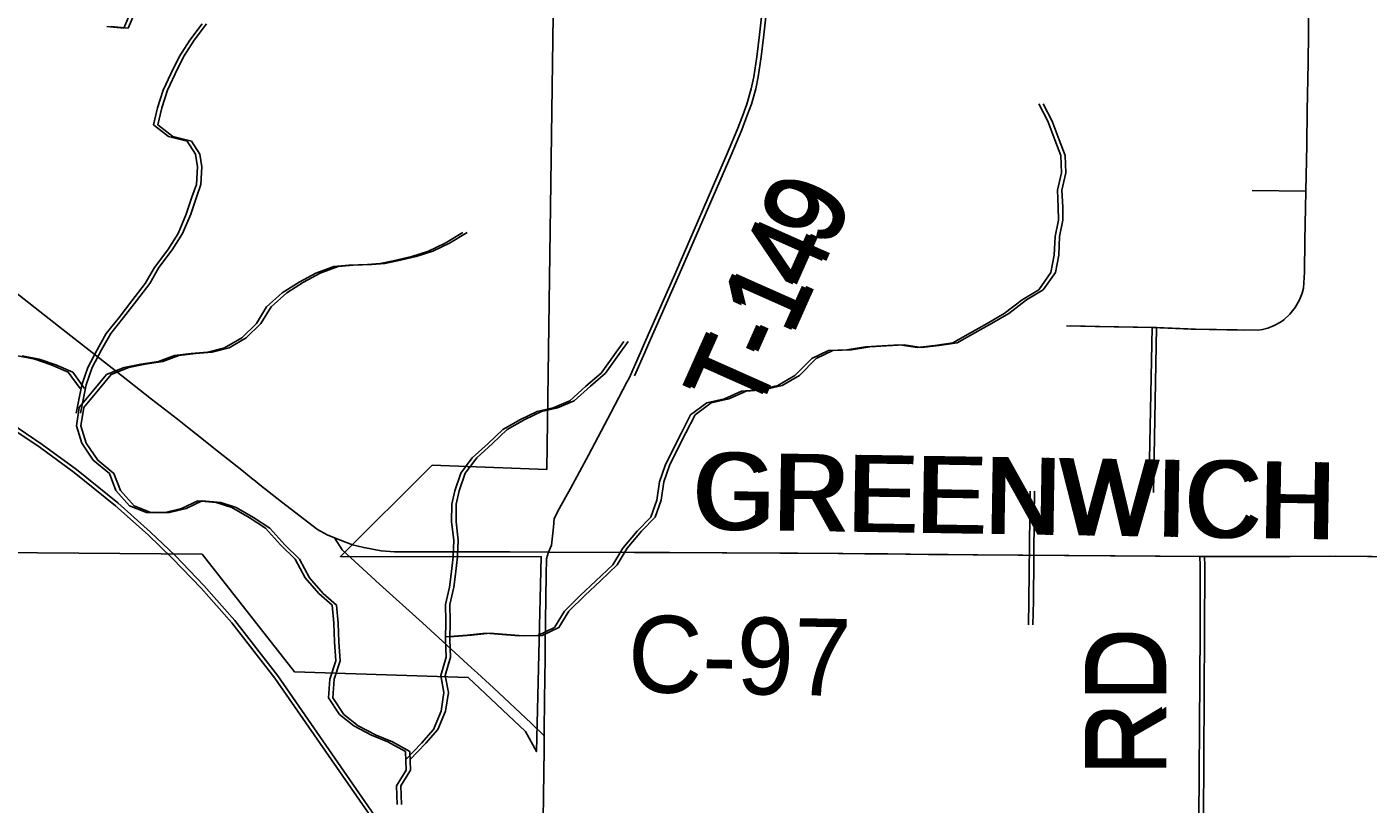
# Model space of a CAD drawing. Extents: x 0 to 34, y 0 to 22.
# Drawn here: x 19.142 to 20.131, y 6.037 to 6.61 of the extents above; entities that cross this region are included whole.
import ezdxf

# ---------------------------------------------------------------- set-up
doc = ezdxf.new("R2010")
doc.units = 0
for name, color, linetype in [('GM_X_City_Street', 7, 'Continuous'), ('GM_X_Corporation', 7, 'Continuous'), ('GM_X_County_Road', 7, 'Continuous'), ('GM_X_County_Road_Text', 7, 'Continuous'), ('GM_X_Minor_River', 7, 'Continuous'), ('GM_X_Rail_Line', 7, 'Continuous'), ('GM_X_State_Route', 7, 'Continuous'), ('GM_X_Township_Road', 7, 'Continuous'), ('GM_X_Township_Road_Text', 7, 'Continuous')]:
    doc.layers.add(name, color=color, linetype=linetype)

msp = doc.modelspace()

# ---------------------------------------------------------------- linework, layer by layer
at = {"layer": 'GM_X_City_Street'}
for p, q in [((20.04568, 6.48935), (20.08533, 6.48894)), ((19.9696, 6.26651), (19.97198, 6.38826)), ((19.97287, 6.26651), (19.97524, 6.38826))]:
    msp.add_line(p, q, dxfattribs=at)
for points in [[(19.91201, 6.38959), (19.93308, 6.38918), (19.97524, 6.38826), (20.00394, 6.38723), (20.05012, 6.38626), (20.05349, 6.38684), (20.05724, 6.38778), (20.06199, 6.38978), (20.06659, 6.39231), (20.06914, 6.39402), (20.07355, 6.3982), (20.07753, 6.40318), (20.08063, 6.40868), (20.08258, 6.41376), (20.08374, 6.41726), (20.08429, 6.42926), (20.08465, 6.45259), (20.0851, 6.47658), (20.08533, 6.48894), (20.08598, 6.52324), (20.08645, 6.54848), (20.0871, 6.58354), (20.08758, 6.62819)], [(19.90874, 6.38959), (19.92982, 6.38918), (19.97198, 6.38826), (20.00067, 6.38723), (20.0404, 6.38639)], [(19.88065, 6.169), (19.88107, 6.18673), (19.88165, 6.24901), (19.88193, 6.26766)], [(19.88392, 6.169), (19.88434, 6.18673), (19.88491, 6.24901), (19.88519, 6.26766)]]:
    msp.add_lwpolyline(points, dxfattribs=at)
at = {"layer": 'GM_X_Corporation'}
msp.add_lwpolyline([(19.87347, 7.36431), (19.87343, 7.15024), (19.71518, 7.15227), (19.68754, 6.7755), (19.6482, 6.77709), (19.61719, 6.73486), (19.61891, 6.66051), (19.57651, 6.63573), (19.53025, 6.63637), (19.52517, 6.28355), (19.44061, 6.28673), (19.37293, 6.21945), (19.5211, 6.21916), (19.51753, 6.07532), (19.50947, 6.0901), (19.46722, 6.13013), (19.33903, 6.13432), (19.27091, 6.22102), (18.84554, 6.22446), (18.37578, 6.22652)], dxfattribs=at)
at = {"layer": 'GM_X_County_Road'}
for points in [[(19.36849, 6.23305), (19.3818, 6.22797), (19.39024, 6.226), (19.40302, 6.22364), (19.41284, 6.22286), (19.42611, 6.22266), (19.48702, 6.22288), (19.49789, 6.22273), (19.52658, 6.22251)], [(19.52658, 6.22251), (19.61245, 6.22236), (19.69714, 6.22186), (19.70722, 6.22177), (19.74039, 6.22149), (19.75993, 6.22133), (19.77354, 6.22121), (19.8068, 6.22093), (19.81813, 6.22083), (19.83996, 6.22065), (19.87318, 6.22037), (19.94134, 6.21979), (19.97451, 6.21951), (20.00724, 6.21928), (20.07058, 6.21942), (20.10393, 6.21951), (20.15805, 6.21908)], [(19.59001, 6.2224), (19.61572, 6.22236), (19.70041, 6.22186), (19.71049, 6.22177), (19.74365, 6.22149), (19.7632, 6.22133), (19.77681, 6.22121), (19.81006, 6.22093), (19.82139, 6.22083), (19.84323, 6.22065), (19.87645, 6.22037), (19.94461, 6.21979), (19.97777, 6.21951), (20.01051, 6.21928), (20.07385, 6.21942), (20.1072, 6.21951), (20.16131, 6.21908)]]:
    msp.add_lwpolyline(points, dxfattribs=at)
at = {"layer": 'GM_X_Minor_River'}
for points in [[(19.21871, 6.6226), (19.21305, 6.60929), (19.20049, 6.6104)], [(19.22197, 6.6226), (19.21631, 6.60929), (19.20375, 6.6104)], [(19.17796, 6.32515), (19.18207, 6.34596), (19.18659, 6.35888), (19.19339, 6.37182), (19.20019, 6.38399), (19.20966, 6.3958), (19.21913, 6.40798), (19.22897, 6.42092), (19.23578, 6.43271), (19.24562, 6.44566), (19.25318, 6.45783), (19.25922, 6.47191), (19.26336, 6.48445), (19.26675, 6.49396), (19.26746, 6.50688), (19.2659, 6.51637), (19.25978, 6.52585), (19.24607, 6.52923), (19.235, 6.53794), (19.238, 6.55048), (19.24214, 6.56341), (19.2478, 6.57558), (19.25384, 6.58813), (19.26179, 6.60031), (19.27087, 6.61249)], [(19.18123, 6.32515), (19.18534, 6.34596), (19.18985, 6.35888), (19.19665, 6.37182), (19.20346, 6.38399), (19.21293, 6.3958), (19.22239, 6.40798), (19.23224, 6.42092), (19.23904, 6.43271), (19.24889, 6.44566), (19.25645, 6.45783), (19.26249, 6.47191), (19.26663, 6.48445), (19.27002, 6.49396), (19.27073, 6.50688), (19.26917, 6.51637), (19.26305, 6.52585), (19.24934, 6.52923), (19.23827, 6.53794), (19.24127, 6.55048), (19.2454, 6.56341), (19.25107, 6.57558), (19.25711, 6.58813), (19.26505, 6.60031), (19.27414, 6.61249)], [(19.45037, 6.16013), (19.46647, 6.16118), (19.4802, 6.16283), (19.49235, 6.16185), (19.50489, 6.16087), (19.51859, 6.161), (19.53087, 6.16686), (19.53831, 6.17888), (19.54992, 6.19045), (19.56153, 6.20126), (19.57391, 6.2132), (19.58135, 6.2256), (19.59184, 6.23795), (19.60191, 6.24841), (19.60632, 6.26087), (19.60845, 6.27451), (19.61247, 6.2866), (19.61839, 6.29865), (19.62468, 6.3107), (19.63138, 6.32387), (19.64333, 6.33278), (19.65632, 6.33559), (19.66897, 6.34144), (19.68192, 6.34234), (19.69568, 6.34552), (19.70836, 6.35289), (19.72076, 6.36558), (19.73303, 6.37144), (19.74674, 6.37195), (19.76047, 6.37399), (19.77267, 6.37491), (19.78561, 6.37544), (19.79852, 6.37368), (19.81148, 6.37497), (19.82483, 6.37701), (19.83789, 6.38438), (19.85019, 6.39137), (19.86287, 6.39875), (19.87598, 6.40877), (19.88829, 6.41615), (19.89726, 6.4289), (19.89977, 6.44178), (19.90038, 6.45545), (19.90288, 6.46756), (19.90266, 6.47706), (19.90212, 6.48961), (19.905, 6.50248), (19.90447, 6.5154), (19.9001, 6.52688), (19.89501, 6.54065), (19.88838, 6.55331)], [(19.45363, 6.16013), (19.46974, 6.16118), (19.48346, 6.16283), (19.49562, 6.16185), (19.50816, 6.16087), (19.52186, 6.161), (19.53414, 6.16686), (19.54158, 6.17888), (19.55319, 6.19045), (19.56479, 6.20126), (19.57717, 6.2132), (19.58462, 6.2256), (19.59511, 6.23795), (19.60518, 6.24841), (19.60958, 6.26087), (19.61172, 6.27451), (19.61574, 6.2866), (19.62165, 6.29865), (19.62795, 6.3107), (19.63465, 6.32387), (19.6466, 6.33278), (19.65958, 6.33559), (19.67224, 6.34144), (19.68519, 6.34234), (19.69894, 6.34552), (19.71163, 6.35289), (19.72402, 6.36558), (19.7363, 6.37144), (19.75001, 6.37195), (19.76374, 6.37399), (19.77593, 6.37491), (19.78888, 6.37544), (19.80178, 6.37368), (19.81474, 6.37497), (19.8281, 6.37701), (19.84116, 6.38438), (19.85346, 6.39137), (19.86614, 6.39875), (19.87925, 6.40877), (19.89156, 6.41615), (19.90053, 6.4289), (19.90303, 6.44178), (19.90365, 6.45545), (19.90614, 6.46756), (19.90593, 6.47706), (19.90538, 6.48961), (19.90827, 6.50248), (19.90774, 6.5154), (19.90337, 6.52688), (19.89828, 6.54065), (19.89165, 6.55331)], [(19.18003, 6.32911), (19.1911, 6.34243), (19.20043, 6.35367), (19.21346, 6.35875), (19.22567, 6.36119), (19.23864, 6.36324), (19.25051, 6.36758), (19.26272, 6.36926), (19.27491, 6.37018), (19.28752, 6.37338), (19.30021, 6.38075), (19.31104, 6.39119), (19.31848, 6.4036), (19.33008, 6.41402), (19.34239, 6.42178), (19.35468, 6.4284), (19.36808, 6.43348), (19.37913, 6.43442), (19.39284, 6.43493), (19.40236, 6.43552), (19.41191, 6.43763), (19.42566, 6.4408), (19.43791, 6.44476), (19.45018, 6.45062), (19.46325, 6.45836)], [(19.1833, 6.32911), (19.19437, 6.34243), (19.2037, 6.35367), (19.21672, 6.35875), (19.22894, 6.36119), (19.24191, 6.36324), (19.25378, 6.36758), (19.26599, 6.36926), (19.27818, 6.37018), (19.29079, 6.37338), (19.30347, 6.38075), (19.31431, 6.39119), (19.32175, 6.4036), (19.33335, 6.41402), (19.34566, 6.42178), (19.35795, 6.4284), (19.37135, 6.43348), (19.3824, 6.43442), (19.39611, 6.43493), (19.40563, 6.43552), (19.41518, 6.43763), (19.42893, 6.4408), (19.44117, 6.44476), (19.45345, 6.45062), (19.46652, 6.45836)], [(19.42098, 6.06935), (19.43275, 6.08161), (19.44168, 6.09171), (19.44724, 6.10529), (19.44938, 6.11893), (19.44693, 6.13151), (19.45097, 6.14512), (19.45043, 6.15804), (19.45067, 6.17172), (19.4505, 6.18388), (19.45339, 6.19675), (19.4547, 6.20622), (19.45606, 6.21912), (19.45665, 6.23127), (19.45499, 6.24497), (19.45521, 6.25789), (19.45728, 6.26773), (19.4617, 6.28095), (19.47027, 6.2922), (19.48186, 6.30263), (19.49269, 6.31307), (19.50576, 6.32043), (19.51804, 6.32629), (19.52988, 6.32912), (19.54214, 6.33422), (19.55413, 6.34502), (19.56533, 6.3547), (19.57391, 6.3667), (19.58209, 6.37795)], [(19.42425, 6.06935), (19.43602, 6.08161), (19.44494, 6.09171), (19.4505, 6.10529), (19.45264, 6.11893), (19.4502, 6.13151), (19.45424, 6.14512), (19.4537, 6.15804), (19.45394, 6.17172), (19.45377, 6.18388), (19.45666, 6.19675), (19.45796, 6.20622), (19.45933, 6.21912), (19.45992, 6.23127), (19.45825, 6.24497), (19.45848, 6.25789), (19.46055, 6.26773), (19.46497, 6.28095), (19.47353, 6.2922), (19.48513, 6.30263), (19.49596, 6.31307), (19.50903, 6.32043), (19.5213, 6.32629), (19.53315, 6.32912), (19.54541, 6.33422), (19.55739, 6.34502), (19.5686, 6.3547), (19.57717, 6.3667), (19.58536, 6.37795)], [(19.18094, 6.34329), (19.17214, 6.35543), (19.15956, 6.36071), (19.14737, 6.36486), (19.13481, 6.36748)], [(19.1842, 6.34329), (19.17541, 6.35543), (19.16283, 6.36071), (19.15064, 6.36486), (19.13807, 6.36748)], [(19.18022, 6.32933), (19.17808, 6.31569), (19.18205, 6.30308), (19.19058, 6.29039), (19.20259, 6.28067), (19.20732, 6.26805), (19.21739, 6.25685), (19.22986, 6.25169), (19.24356, 6.25182), (19.25578, 6.25464), (19.26768, 6.2605), (19.28135, 6.25912), (19.29271, 6.25549), (19.30551, 6.24804), (19.31755, 6.24023), (19.32875, 6.22787), (19.3396, 6.21741), (19.34697, 6.2036), (19.35705, 6.19202), (19.36679, 6.18349), (19.36808, 6.17017), (19.3686, 6.15648), (19.3695, 6.1424), (19.36508, 6.1288), (19.36408, 6.11514), (19.37224, 6.10284), (19.38275, 6.09429), (19.39595, 6.08759), (19.40803, 6.08244), (19.42085, 6.07537), (19.42137, 6.06168), (19.41432, 6.05002), (19.41484, 6.03634)], [(19.18349, 6.32933), (19.18135, 6.31569), (19.18532, 6.30308), (19.19385, 6.29039), (19.20585, 6.28067), (19.21058, 6.26805), (19.22066, 6.25685), (19.23313, 6.25169), (19.24683, 6.25182), (19.25905, 6.25464), (19.27095, 6.2605), (19.28462, 6.25912), (19.29597, 6.25549), (19.30878, 6.24804), (19.32082, 6.24023), (19.33202, 6.22787), (19.34287, 6.21741), (19.35024, 6.2036), (19.36031, 6.19202), (19.37006, 6.18349), (19.37135, 6.17017), (19.37187, 6.15648), (19.37277, 6.1424), (19.36835, 6.1288), (19.36735, 6.11514), (19.37551, 6.10284), (19.38601, 6.09429), (19.39921, 6.08759), (19.4113, 6.08244), (19.42411, 6.07537), (19.42463, 6.06168), (19.41759, 6.05002), (19.41811, 6.03634)]]:
    msp.add_lwpolyline(points, dxfattribs=at)
at = {"layer": 'GM_X_Rail_Line'}
for points in [[(18.54431, 6.44581), (18.67963, 6.43772), (18.73693, 6.43437), (18.77614, 6.43173), (18.81275, 6.42835), (18.84676, 6.42408), (18.89108, 6.41598), (18.92527, 6.40773), (18.9606, 6.39683), (18.9974, 6.38432), (19.03187, 6.37018), (19.07134, 6.35148), (19.10345, 6.33366), (19.12893, 6.31819), (19.15294, 6.30199), (19.17827, 6.28358), (19.20875, 6.25899), (19.23289, 6.23734), (19.25101, 6.21996), (19.27222, 6.19787), (19.29505, 6.17209), (19.32684, 6.13118), (19.3976, 6.02901)], [(18.54414, 6.44301), (18.67946, 6.43492), (18.73675, 6.43157), (18.77592, 6.42893), (18.81245, 6.42556), (18.84633, 6.4213), (18.89049, 6.41323), (18.92452, 6.40502), (18.95973, 6.39416), (18.9964, 6.38169), (19.03073, 6.36761), (19.07005, 6.34898), (19.10203, 6.33123), (19.12741, 6.31583), (19.15132, 6.29969), (19.17655, 6.28135), (19.20692, 6.25685), (19.23097, 6.23529), (19.24902, 6.21798), (19.27014, 6.19598), (19.29288, 6.1703), (19.32457, 6.12952), (19.39527, 6.02742)]]:
    msp.add_lwpolyline(points, dxfattribs=at)
at = {"layer": 'GM_X_State_Route'}
for p, q in [((19.47415, 6.13323), (19.46971, 6.13728)), ((19.5232, 6.077), (19.52333, 6.08695))]:
    msp.add_line(p, q, dxfattribs=at)
for points in [[(19.36849, 6.23305), (19.36323, 6.23524), (19.35596, 6.23917), (19.32954, 6.25956), (19.31344, 6.27234), (19.30905, 6.27584), (19.30857, 6.27622), (19.30015, 6.28293), (19.27952, 6.29938), (19.27441, 6.30345), (19.27212, 6.30528), (19.27074, 6.30637), (19.26144, 6.31372), (19.25283, 6.32058), (19.23343, 6.33539), (19.20683, 6.35652), (19.16832, 6.38662), (19.12228, 6.4228)], [(19.46971, 6.13728), (19.43358, 6.17029), (19.40176, 6.19887), (19.37413, 6.22423), (19.36849, 6.23305)], [(19.52333, 6.08695), (19.51375, 6.09641), (19.48597, 6.12242), (19.47415, 6.13323)], [(19.52205, 5.99134), (19.5232, 6.077)]]:
    msp.add_lwpolyline(points, dxfattribs=at)
at = {"layer": 'GM_X_Township_Road'}
for points in [[(19.59001, 6.35263), (19.59758, 6.36991), (19.6006, 6.37678), (19.62288, 6.42756), (19.66121, 6.51559), (19.66911, 6.53426), (19.67297, 6.54428), (19.67619, 6.55309), (19.67942, 6.56453), (19.68129, 6.57325), (19.68349, 6.58806), (19.68537, 6.60434), (19.6888, 6.63552), (19.68967, 6.64695), (19.69222, 6.67629), (19.69584, 6.72187), (19.69875, 6.75789), (19.69982, 6.77755)], [(19.52658, 6.22251), (19.5287, 6.2278), (19.53013, 6.24105), (19.53077, 6.24739), (19.53452, 6.25508), (19.5428, 6.26949), (19.55592, 6.29419), (19.5726, 6.32547), (19.58438, 6.34799), (19.58598, 6.3509), (19.59431, 6.36991), (19.59733, 6.37678), (19.61961, 6.42756), (19.65794, 6.51559), (19.66584, 6.53426), (19.6697, 6.54428), (19.67292, 6.55309), (19.67615, 6.56453), (19.67803, 6.57325), (19.68022, 6.58806), (19.6821, 6.60434), (19.68553, 6.63552)], [(19.52333, 6.08695), (19.5236, 6.11691), (19.5237, 6.12592), (19.52397, 6.14759), (19.52406, 6.15463), (19.52468, 6.20588), (19.52491, 6.21762), (19.52658, 6.22251)], [(19.99322, 5.30084), (19.99626, 5.30258), (19.9993, 5.30524), (20.00063, 5.30847), (20.00158, 5.31493), (20.00196, 5.38997), (20.00149, 5.42131), (20.0017, 5.43637), (20.00275, 5.51003), (20.00268, 5.5961), (20.00281, 5.6765), (20.00334, 5.73532), (20.00453, 5.78459), (20.00519, 5.83903), (20.00533, 5.88433), (20.00639, 5.96036), (20.00652, 6.025), (20.00738, 6.16369), (20.00746, 6.21244), (20.00724, 6.21928)], [(19.99649, 5.30084), (19.99953, 5.30258), (20.00256, 5.30524), (20.00389, 5.30847), (20.00485, 5.31493), (20.00522, 5.38997), (20.00475, 5.42131), (20.00497, 5.43637), (20.00601, 5.51003), (20.00595, 5.5961), (20.00608, 5.6765), (20.0066, 5.73532), (20.0078, 5.78459), (20.00846, 5.83903), (20.00859, 5.88433), (20.00965, 5.96036), (20.00979, 6.025), (20.01064, 6.16369), (20.01073, 6.21244), (20.01051, 6.21928)]]:
    msp.add_lwpolyline(points, dxfattribs=at)

# ---------------------------------------------------------------- texts
at = {"layer": 'GM_X_County_Road_Text'}
for s, rotation, p in [('GREENWICH', 359.08646, (19.63189, 6.23949)), ('GREENWICH', 359.08646, (19.63516, 6.23949)), ('C-97', 358.97141, (19.58469, 6.11927))]:
    msp.add_text(s, height=0.056818, rotation=rotation, dxfattribs=at).set_placement(p)
at = {"layer": 'GM_X_Township_Road_Text'}
for s, height, rotation, p in [('9', 0.05682, 66.34245, (19.73192, 6.44563)), ('9', 0.05682, 66.34245, (19.73518, 6.44563)), ('4', 0.05682, 66.07417, (19.7176, 6.41337)), ('4', 0.05682, 66.07417, (19.72087, 6.41337)), ('1', 0.05682, 66.00398, (19.70334, 6.38132)), ('1', 0.05682, 66.00398, (19.70661, 6.38132)), ('T', 0.05682, 65.98093, (19.67653, 6.32117)), ('T', 0.05682, 65.98093, (19.6798, 6.32117)), ('-', 0.05682, 65.98274, (19.69383, 6.35999)), ('-', 0.05682, 65.98274, (19.6971, 6.35999)), ('RD', 0.056818, 90, (19.97911, 6.05714)), ('RD', 0.056818, 90, (19.98238, 6.05714))]:
    msp.add_text(s, height=height, rotation=rotation, dxfattribs=at).set_placement(p)

doc.saveas('drawing.dxf')
